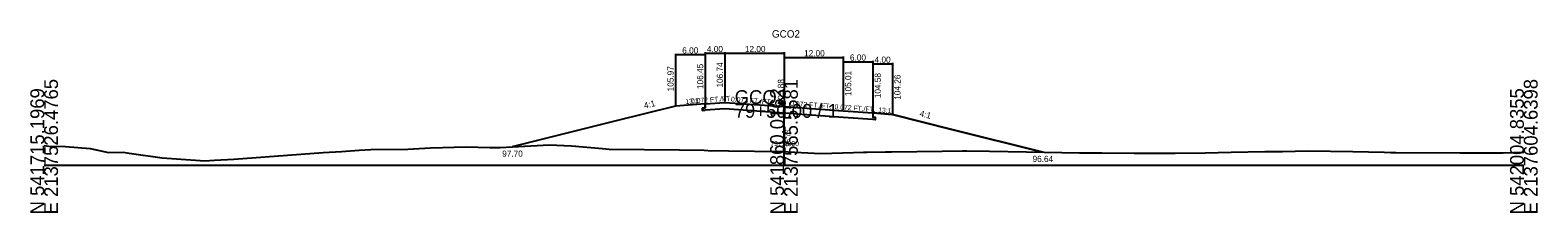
# Model space of a CAD drawing. Extents: x -14327 to 8886, y -10 to 39048.
# Drawn here: x 2997.2 to 3302.8, y 18990.3 to 19027.4 of the extents above; entities that cross this region are included whole.
import ezdxf

# ---------------------------------------------------------------- set-up
doc = ezdxf.new("R2010")
doc.units = 0
for name, color, linetype in [('Level 5', 7, 'Continuous'), ('Level 53', 7, 'Continuous'), ('Level 54', 7, 'Continuous'), ('Level 55', 7, 'Continuous'), ('Level 7', 7, 'Continuous'), ('RD_GPK_XS_Cell', 7, 'Continuous'), ('RD_XS_EwShp', 7, 'Continuous'), ('RD_XS_ExGround', 7, 'Continuous'), ('RD_XS_Pave', 7, 'Continuous'), ('RD_XS_TX_Baseline', 7, 'Continuous'), ('RD_XS_TX_Elev_EX', 7, 'Continuous'), ('RD_XS_TX_Elev_PR', 7, 'Continuous'), ('RD_XS_TX_Station', 7, 'Continuous')]:
    doc.layers.add(name, color=color, linetype=linetype)

msp = doc.modelspace()

# ---------------------------------------------------------------- linework, layer by layer
at = {"layer": 'Level 5'}
for p, q in [((3134, 19011.62), (3133.5, 19011.58)), ((3133.5, 19011.58), (3133.5, 19011.08)), ((3133.5, 19011.08), (3134, 19011.12)), ((3134, 19012.45), (3134, 19011.62)), ((3138, 19011.41), (3134, 19011.12)), ((3150, 19010.54), (3138, 19011.41)), ((3162, 19009.68), (3150, 19010.54)), ((3168, 19010.58), (3168, 19009.75)), ((3168, 19009.25), (3162, 19009.68)), ((3168, 19009.75), (3168.5, 19009.71)), ((3168.5, 19009.21), (3168, 19009.25)), ((3168.5, 19009.71), (3168.5, 19009.21))]:
    msp.add_line(p, q, dxfattribs=at)
at = {"layer": 'Level 54'}
for p, q in [((3128, 19022.6), (3128, 19012.17)), ((3134, 19022.89), (3134, 19012.65)), ((3134, 19022.69), (3138, 19022.69)), ((3134, 19022.6), (3134, 19012.65)), ((3138, 19022.89), (3138, 19012.94)), ((3138, 19022.69), (3150, 19022.69)), ((3150, 19022.89), (3150, 19012.08)), ((3134, 19022.4), (3128, 19022.4)), ((3150, 19022.03), (3150, 19012.08)), ((3150, 19021.83), (3162, 19021.83)), ((3162, 19022.03), (3162, 19011.21)), ((3162, 19021.16), (3162, 19011.21)), ((3162, 19020.96), (3168, 19020.96)), ((3168, 19021.16), (3168, 19010.78)), ((3168, 19020.73), (3168, 19010.78)), ((3168, 19020.53), (3172, 19020.53)), ((3172, 19020.73), (3172, 19010.46))]:
    msp.add_line(p, q, dxfattribs=at)
at = {"layer": 'Level 7'}
for p, q in [((3128, 19011.97), (3116, 19008.97)), ((3134, 19012.45), (3128, 19011.97)), ((3168, 19010.58), (3172, 19010.26)), ((3116, 19008.97), (3094.91, 19003.7)), ((3172, 19010.26), (3184, 19007.26)), ((3184, 19007.26), (3202.48, 19002.64))]:
    msp.add_line(p, q, dxfattribs=at)
at = {"layer": 'RD_GPK_XS_Cell'}
for p, q in [((3150, 19000), (3150, 19012.41)), ((3000, 19000), (3150, 19000)), ((3150, 19000), (3300, 19000))]:
    msp.add_line(p, q, dxfattribs=at)
at = {"layer": 'RD_XS_EwShp'}
msp.add_lwpolyline([(3094.91, 19003.7), (3102.47, 19004.14), (3106.91, 19003.88), (3113.21, 19003.35), (3114.56, 19003.24), (3128.81, 19003.11), (3133.81, 19003.01), (3135.38, 19002.93), (3135.81, 19002.97), (3138.73, 19002.9), (3149.25, 19002.77), (3150, 19002.73), (3150.81, 19002.69), (3157.44, 19002.37), (3164.06, 19002.59), (3166.1, 19002.61), (3166.86, 19002.62), (3170.58, 19002.67), (3171.81, 19002.71), (3182.08, 19002.85), (3186.18, 19002.91), (3187.07, 19002.93), (3191.68, 19002.85), (3199.16, 19002.69), (3202.48, 19002.64), (3184, 19007.26), (3172, 19010.26), (3168, 19010.58), (3168, 19009.75), (3168.5, 19009.71), (3168.5, 19009.21), (3168, 19009.25), (3162, 19009.68), (3150, 19010.54), (3138, 19011.41), (3134, 19011.12), (3133.5, 19011.08), (3133.5, 19011.58), (3134, 19011.62), (3134, 19012.45), (3128, 19011.97), (3116, 19008.97)], close=True, dxfattribs=at)
at = {"layer": 'RD_XS_ExGround'}
for p, q in [((3000, 19003.96), (3000.93, 19003.83)), ((3000.93, 19003.83), (3004.3, 19003.78)), ((3004.3, 19003.78), (3009.34, 19003.38)), ((3009.34, 19003.38), (3013.03, 19002.59)), ((3013.03, 19002.59), (3015.99, 19002.6)), ((3015.99, 19002.6), (3017.24, 19002.43)), ((3017.24, 19002.43), (3023.95, 19001.47)), ((3023.95, 19001.47), (3031.62, 19000.92)), ((3034.52, 19001), (3038.43, 19001.22)), ((3038.43, 19001.22), (3044.83, 19001.66)), ((3044.83, 19001.66), (3056.55, 19002.53)), ((3056.55, 19002.53), (3060.25, 19002.76)), ((3060.25, 19002.76), (3063.85, 19003.06)), ((3063.85, 19003.06), (3066.22, 19003.16)), ((3066.22, 19003.16), (3073.74, 19003.23)), ((3073.74, 19003.23), (3078.3, 19003.49)), ((3078.3, 19003.49), (3085.57, 19003.69)), ((3085.57, 19003.69), (3090.39, 19003.55)), ((3090.39, 19003.55), (3092.48, 19003.56)), ((3092.48, 19003.56), (3102.47, 19004.14)), ((3102.47, 19004.14), (3106.91, 19003.88)), ((3106.91, 19003.88), (3113.21, 19003.35)), ((3113.21, 19003.35), (3114.56, 19003.24)), ((3114.56, 19003.24), (3128.81, 19003.11)), ((3128.81, 19003.11), (3133.81, 19003.01)), ((3133.81, 19003.01), (3135.38, 19002.93)), ((3135.38, 19002.93), (3135.81, 19002.97)), ((3135.81, 19002.97), (3138.73, 19002.9)), ((3138.73, 19002.9), (3149.25, 19002.77)), ((3149.25, 19002.77), (3150, 19002.73)), ((3150, 19002.73), (3150.81, 19002.69)), ((3150.81, 19002.69), (3157.44, 19002.37)), ((3157.44, 19002.37), (3164.06, 19002.59)), ((3164.06, 19002.59), (3166.1, 19002.61)), ((3166.1, 19002.61), (3166.86, 19002.62)), ((3166.86, 19002.62), (3170.58, 19002.67)), ((3170.58, 19002.67), (3171.81, 19002.71)), ((3171.81, 19002.71), (3182.08, 19002.85)), ((3182.08, 19002.85), (3186.18, 19002.91)), ((3186.18, 19002.91), (3187.07, 19002.93)), ((3187.07, 19002.93), (3191.68, 19002.85)), ((3191.68, 19002.85), (3199.16, 19002.69)), ((3199.16, 19002.69), (3202.77, 19002.63)), ((3202.77, 19002.63), (3209.92, 19002.47)), ((3209.92, 19002.47), (3214.45, 19002.52)), ((3214.45, 19002.52), (3220.99, 19002.43)), ((3220.99, 19002.43), (3229.33, 19002.41)), ((3229.33, 19002.41), (3235.41, 19002.51)), ((3235.41, 19002.51), (3240.64, 19002.65)), ((3240.64, 19002.65), (3247.5, 19002.75)), ((3247.5, 19002.75), (3251.08, 19002.73)), ((3251.08, 19002.73), (3256.2, 19002.88)), ((3256.2, 19002.88), (3265.31, 19002.74)), ((3265.31, 19002.74), (3271.67, 19002.62)), ((3271.67, 19002.62), (3273.05, 19002.57)), ((3273.05, 19002.57), (3274.05, 19002.55)), ((3274.05, 19002.55), (3287, 19002.47)), ((3287, 19002.47), (3295.84, 19002.51)), ((3295.84, 19002.51), (3300, 19002.66)), ((3031.62, 19000.92), (3032.51, 19000.88)), ((3032.51, 19000.88), (3034.52, 19001))]:
    msp.add_line(p, q, dxfattribs=at)
at = {"layer": 'RD_XS_Pave'}
for p, q in [((3134, 19012.45), (3138, 19012.74)), ((3138, 19012.74), (3150, 19011.88)), ((3150, 19011.88), (3162, 19011.01)), ((3162, 19011.01), (3168, 19010.58))]:
    msp.add_line(p, q, dxfattribs=at)

# ---------------------------------------------------------------- texts
at = {"layer": 'Level 53'}
for s, rotation, p in [('105.97', 90, (3127.62, 19014.97)), ('106.45', 90, (3133.62, 19015.45)), ('106.74', 90, (3137.62, 19015.74)), ('105.01', 90, (3163.63, 19014.01)), ('104.58', 90, (3169.62, 19013.58)), ('104.26', 90, (3173.62, 19013.26)), ('4:1', 14.0362, (3121.76, 19011.44)), ('4:1', 345.9638, (3177.39, 19009.94))]:
    msp.add_text(s, height=1.25, rotation=rotation, dxfattribs=at).set_placement(p)
for s, p in [('97.70', (3092.86, 19001.7)), ('96.64', (3200.39, 19000.64))]:
    msp.add_text(s, height=1.25, dxfattribs=at).set_placement(p)
at = {"layer": 'Level 54'}
for s, p in [('6.00', (3129.37, 19022.65)), ('4.00', (3134.37, 19022.94)), ('12.00', (3142.07, 19022.94)), ('12.00', (3154.07, 19022.08)), ('6.00', (3163.37, 19021.21)), ('4.00', (3168.37, 19020.78))]:
    msp.add_text(s, height=1.25, dxfattribs=at).set_placement(p)
at = {"layer": 'Level 55'}
for s, rotation, p in [('13:1', 4.5739, (3130.03, 19012.38)), ('0.072 FT./FT.', 4.1182, (3131.18, 19012.5)), ('0.072 FT./FT.', 355.8818, (3139.22, 19012.9)), ('0.072 FT./FT.', 355.8818, (3151.22, 19012.04)), ('0.072 FT./FT.', 355.8818, (3160.22, 19011.39)), ('13:1', 355.4261, (3169.07, 19010.74))]:
    msp.add_text(s, height=1, rotation=rotation, dxfattribs=at).set_placement(p)
at = {"layer": 'RD_GPK_XS_Cell'}
for s, p in [('E 2137526.4765', (3002.8, 18990)), ('E 2137565.5581', (3152.8, 18990)), ('E 2137604.6398', (3302.8, 18990)), ('N 541715.1969', (3000, 18990)), ('N 541860.0162', (3150, 18990)), ('N 542004.8355', (3300, 18990))]:
    msp.add_text(s, height=2.8, rotation=90, dxfattribs=at).set_placement(p)
for s, p in [('GCO2', (3140, 19012.41)), ('79+50.00 / 1', (3140, 19009.61))]:
    msp.add_text(s, height=2.8, dxfattribs=at).set_placement(p)
at = {"layer": 'RD_XS_TX_Baseline'}
msp.add_text('GCO2', height=1.5, dxfattribs=at).set_placement((3147.55, 19025.88))
at = {"layer": 'RD_XS_TX_Elev_EX'}
msp.add_text('96.73', height=1, rotation=90, dxfattribs=at).set_placement((3151.25, 19003.73))
at = {"layer": 'RD_XS_TX_Elev_PR'}
msp.add_text(' 105.88', height=1.25, rotation=90, dxfattribs=at).set_placement((3150, 19011.88))
at = {"layer": 'RD_XS_TX_Station'}
msp.add_text('79+50.00', height=1, dxfattribs=at).set_placement((3147.23, 19003.88))

doc.saveas('drawing.dxf')
